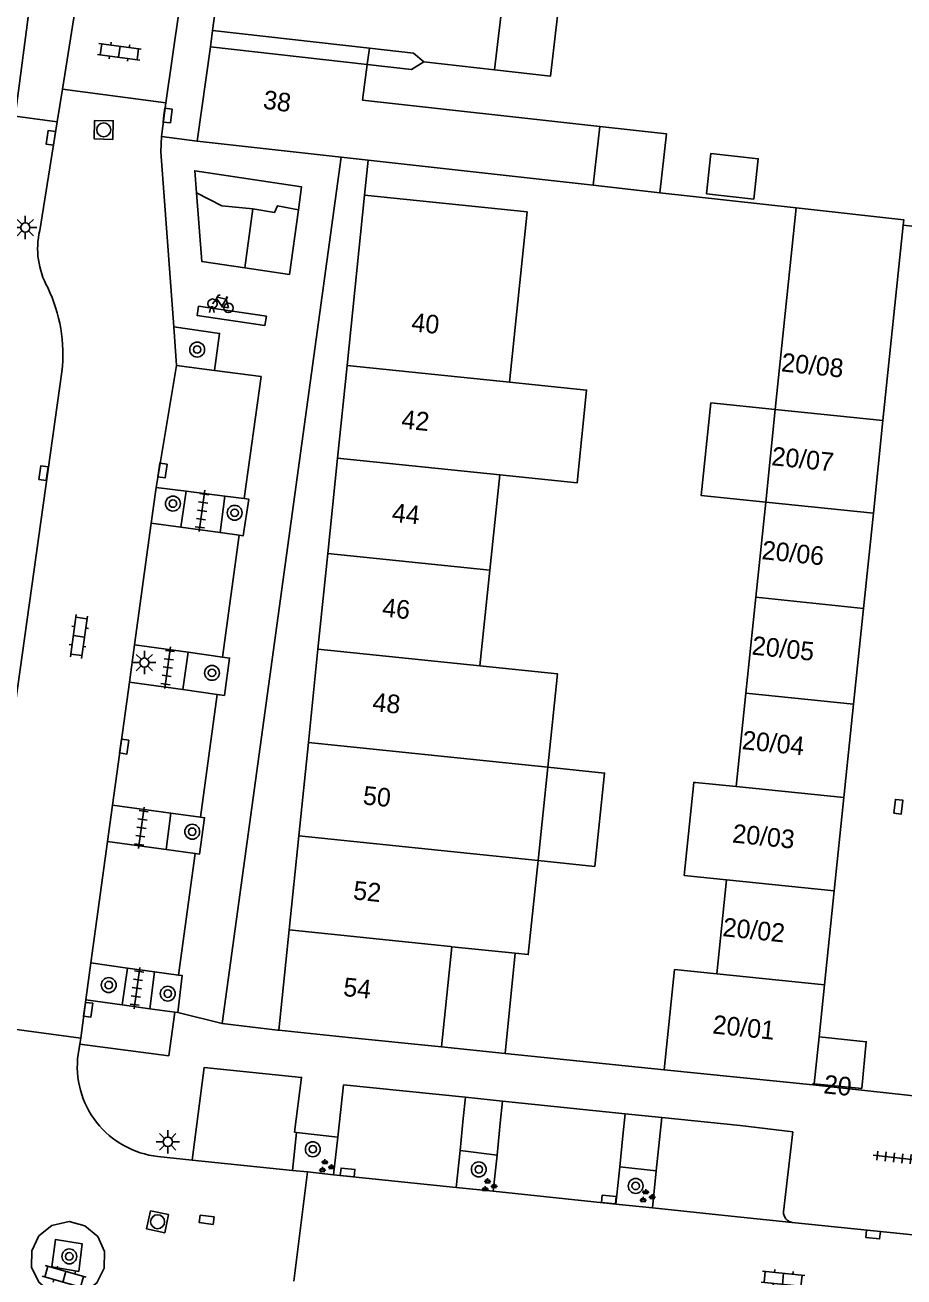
# Model space of a CAD drawing. Extents: x 132998 to 136004, y 396998 to 398512.
# Drawn here: x 133325.6 to 133372.9, y 397328.9 to 397396.2 of the extents above; entities that cross this region are included whole.
import ezdxf

# ---------------------------------------------------------------- set-up
doc = ezdxf.new("R2010")
doc.units = 0
for name, color, linetype in [('gg-afsc-erfafscheiding', 7, 'Continuous'), ('gg-afsc-muur', 7, 'Continuous'), ('gg-anno-huisnummerreeks BGT', 7, 'Continuous'), ('gg-bbg-bijgebouw', 7, 'Continuous'), ('gg-bbg-gedigitaliseerde bebouwing', 7, 'Continuous'), ('gg-bbg-gedigitaliseerde bebouwing onder overbouw', 7, 'Continuous'), ('gg-bbg-gedigitaliseerde bijgebouw', 7, 'Continuous'), ('gg-bbg-gedigitaliseerde overbouw', 7, 'Continuous'), ('gg-bbg-hoofdgebouw', 7, 'Continuous'), ('gg-bbg-luifel en loopbrug', 7, 'Continuous'), ('gg-bbg-pand overbouw', 7, 'Continuous'), ('gg-bbg-tussenscheiding', 7, 'Continuous'), ('gg-knt-verharding', 7, 'Continuous'), ('gg-knt-verharding nz', 7, 'Continuous'), ('gt-grn-groengrens', 7, 'Continuous'), ('gt-grn-weggrens', 7, 'Continuous'), ('gt-symb-boom', 7, 'Continuous'), ('gt-symb-fietsenrek', 7, 'Continuous'), ('gt-symb-groenvak', 7, 'Continuous'), ('gt-symb-klinker verharding', 7, 'Continuous'), ('gt-symb-kolk', 7, 'Continuous'), ('gt-symb-kolk center center', 7, 'Continuous'), ('gt-symb-lichtmast', 7, 'Continuous'), ('gt-symb-rioolschacht', 7, 'Continuous'), ('gt-symb-tegel verharding', 7, 'Continuous')]:
    doc.layers.add(name, color=color, linetype=linetype)

# ---------------------------------------------------------------- blocks, each defined once
blk = doc.blocks.new('gt0-KL1')
at = {"layer": 'gt-symb-klinker verharding'}
for p, q in [((-1.15, 0.3), (1.15, 0.3)), ((-1, -0.3), (-1, 0.3)), ((-0.5, 0.3), (-0.5, 0.45)), ((0, -0.3), (0, 0.3)), ((0.5, 0.3), (0.5, 0.45)), ((1, -0.3), (1, 0.3)), ((-1.15, -0.3), (1.15, -0.3)), ((-0.5, -0.45), (-0.5, -0.3)), ((0.5, -0.45), (0.5, -0.3))]:
    blk.add_line(p, q, dxfattribs=at)
blk = doc.blocks.new('gt0-KOLK')
at = {"layer": 'gt-symb-kolk'}
blk.add_lwpolyline([(0, 0), (0.375, 0), (0.375, 0.4), (-0.375, 0.4), (-0.375, 0), (0, 0)], dxfattribs=at)
blk = doc.blocks.new('gt0-KOLKCC')
at = {"layer": 'gt-symb-kolk center center'}
blk.add_lwpolyline([(-0.375, 0.2), (0.375, 0.2), (0.375, -0.2), (-0.375, -0.2)], close=True, dxfattribs=at)
blk = doc.blocks.new('gt0-TEG1')
at = {"layer": 'gt-symb-tegel verharding'}
for p, q in [((-1.125, 0), (1.125, 0)), ((-0.9, -0.25), (-0.9, 0.25)), ((-0.45, -0.25), (-0.45, 0.25)), ((0, -0.25), (0, 0.25)), ((0.45, -0.25), (0.45, 0.25)), ((0.9, -0.25), (0.9, 0.25))]:
    blk.add_line(p, q, dxfattribs=at)
blk = doc.blocks.new('gt0-BOOM')
at = {"layer": 'gt-symb-boom'}
for radius in [0.4, 0.2]:
    blk.add_circle((0, 0), radius, dxfattribs=at)
blk = doc.blocks.new('gt0-GRVAK')
at = {"layer": 'gt-symb-groenvak'}
for p, q in [((-0.11, 0.189), (-0.228, 0.24)), ((-0.182, 0.153), (0.088, 0.153)), ((-0.091, 0.211), (-0.156, 0.322)), ((-0.047, 0.214), (-0.047, 0.393)), ((-0.004, 0.211), (0.061, 0.322)), ((0.015, 0.189), (0.133, 0.24)), ((0.262, -0.052), (0.197, 0.059)), ((0.305, -0.049), (0.305, 0.13)), ((0.349, -0.052), (0.414, 0.059)), ((-0.245, -0.228), (-0.363, -0.177)), ((-0.318, -0.264), (-0.047, -0.264)), ((-0.226, -0.206), (-0.291, -0.095)), ((-0.183, -0.203), (-0.183, -0.024)), ((-0.139, -0.206), (-0.074, -0.095)), ((-0.12, -0.228), (-0.002, -0.177)), ((0.243, -0.074), (0.125, -0.023)), ((0.17, -0.11), (0.441, -0.11)), ((0.368, -0.074), (0.486, -0.023))]:
    blk.add_line(p, q, dxfattribs=at)
blk = doc.blocks.new('gt0-FREK')
at = {"layer": 'gt-symb-fietsenrek'}
for p, q in [((0.259, 0.762), (0.294, 0.823)), ((0.54, 0.335), (0.259, 0.762)), ((0.294, 0.823), (0.767, 0.714)), ((0.767, 0.714), (0.54, 0.335)), ((0.757, 0.841), (0.866, 0.816)), ((0.767, 0.714), (0.84, 0.822)), ((0.895, 0.252), (0.767, 0.714))]:
    blk.add_line(p, q, dxfattribs=at)
for points in [[(0.036, 0.476), (0.228, 0.708), (0.259, 0.762)], [(0.294, 0.823), (0.36, 0.937), (0.452, 0.935)], [(-0.124, 0), (-0.047, 0.312), (0.053, 0.312), (0.12, 0)], [(0.54, 0.335), (0.555, 0.305), (0.895, 0.252)]]:
    blk.add_lwpolyline(points, dxfattribs=at)
for centre in [(0.036, 0.476), (0.895, 0.252)]:
    blk.add_circle(centre, 0.252, dxfattribs=at)
blk = doc.blocks.new('gt0-LMAST')
at = {"layer": 'gt-symb-lichtmast'}
for p, q in [((-0.182, 0.173), (-0.447, 0.438)), ((-0.005, 0.246), (-0.005, 0.621)), ((0.172, 0.173), (0.437, 0.438)), ((-0.255, -0.004), (-0.63, -0.004)), ((-0.182, -0.181), (-0.447, -0.446)), ((-0.005, -0.254), (-0.005, -0.629)), ((0.437, -0.446), (0.172, -0.181)), ((0.245, -0.004), (0.62, -0.004))]:
    blk.add_line(p, q, dxfattribs=at)
blk.add_circle((-0.005, -0.004), 0.25, dxfattribs=at)
blk = doc.blocks.new('gt0-RS')
at = {"layer": 'gt-symb-rioolschacht'}
blk.add_lwpolyline([(-0.5, -0.5), (0.5, -0.5), (0.5, 0.5), (-0.5, 0.5)], close=True, dxfattribs=at)
blk.add_circle((0, 0), 0.375, dxfattribs=at)

msp = doc.modelspace()

# ---------------------------------------------------------------- linework, layer by layer
at = {"layer": 'gg-afsc-erfafscheiding'}
msp.add_line((133344.096, 397388.899), (133343.9, 397387.029), dxfattribs=at)
msp.add_lwpolyline([(133344.05, 397394.054), (133346.431, 397393.787), (133347.091, 397394.188)], dxfattribs=at)
at = {"layer": 'gg-afsc-muur'}
for p, q in [((133359.786, 397387.157), (133367.125, 397386.343)), ((133375.11, 397385.158), (133372.88, 397385.409)), ((133351.46, 397340.873), (133360.027, 397339.997))]:
    msp.add_line(p, q, dxfattribs=at)
at = {"layer": 'gg-bbg-bijgebouw'}
for p, q in [((133372.88, 397385.409), (133371.79, 397374.904)), ((133371.79, 397374.904), (133371.273, 397369.918)), ((133371.273, 397369.918), (133370.742, 397364.805)), ((133370.742, 397364.805), (133370.207, 397359.651)), ((133370.207, 397359.651), (133369.686, 397354.636)), ((133369.686, 397354.636), (133369.166, 397349.618)), ((133369.166, 397349.618), (133368.64, 397344.558)), ((133368.64, 397344.558), (133368.35, 397341.76)), ((133360.027, 397339.997), (133368.015, 397339.18))]:
    msp.add_line(p, q, dxfattribs=at)
for points in [[(133367.125, 397386.343), (133372.911, 397385.701), (133372.88, 397385.409)], [(133368.015, 397339.18), (133368.026, 397339.247), (133368.088, 397339.241)]]:
    msp.add_lwpolyline(points, dxfattribs=at)
at = {"layer": 'gg-bbg-gedigitaliseerde bebouwing'}
for p, q in [((133351.503, 397399.017), (133350.893, 397393.76)), ((133347.091, 397394.188), (133350.893, 397393.76)), ((133356.199, 397387.555), (133356.551, 397390.722)), ((133351.696, 397376.965), (133352.651, 397386.119)), ((133350.643, 397366.866), (133351.177, 397371.979)), ((133350.106, 397361.713), (133350.643, 397366.866)), ((133353.236, 397351.245), (133353.759, 397356.263)), ((133348.04, 397341.223), (133348.593, 397346.615)), ((133352.012, 397346.259), (133348.593, 397346.615))]:
    msp.add_line(p, q, dxfattribs=at)
for points in [[(133344.17, 397394.921), (133346.529, 397394.657), (133347.091, 397394.188)], [(133356.551, 397390.722), (133343.784, 397392.135), (133344.05, 397394.054)], [(133351.696, 397376.965), (133355.849, 397376.539), (133355.337, 397371.552), (133351.177, 397371.979)], [(133353.759, 397356.263), (133354.282, 397361.278), (133350.106, 397361.713)], [(133353.236, 397351.245), (133352.709, 397346.186), (133352.012, 397346.259)]]:
    msp.add_lwpolyline(points, dxfattribs=at)
at = {"layer": 'gg-bbg-gedigitaliseerde bebouwing onder overbouw'}
for p, q in [((133335.725, 397395.868), (133344.17, 397394.921)), ((133335.605, 397395.001), (133344.05, 397394.054))]:
    msp.add_line(p, q, dxfattribs=at)
at = {"layer": 'gg-bbg-gedigitaliseerde bijgebouw'}
for p, q in [((133367.125, 397386.343), (133365.999, 397375.498)), ((133365.999, 397375.498), (133365.482, 397370.512)), ((133365.482, 397370.512), (133364.951, 397365.399)), ((133364.951, 397365.399), (133364.416, 397360.245)), ((133364.416, 397360.245), (133363.895, 397355.23)), ((133363.895, 397355.23), (133361.707, 397355.434)), ((133362.86, 397345.151), (133363.38, 397350.211))]:
    msp.add_line(p, q, dxfattribs=at)
for points in [[(133362.292, 397387.098), (133362.533, 397389.268), (133365.083, 397388.985), (133364.842, 397386.815), (133362.292, 397387.098)], [(133361.707, 397355.434), (133361.611, 397355.444), (133361.098, 397350.445), (133363.38, 397350.211)], [(133360.027, 397339.997), (133360.58, 397345.385), (133362.86, 397345.151)]]:
    msp.add_lwpolyline(points, dxfattribs=at)
at = {"layer": 'gg-bbg-gedigitaliseerde overbouw'}
msp.add_line((133344.05, 397394.054), (133344.17, 397394.921), dxfattribs=at)
at = {"layer": 'gg-bbg-hoofdgebouw'}
for p, q in [((133326.646, 397402.903), (133325.098, 397391.279)), ((133336.404, 397400.769), (133335.725, 397395.868)), ((133335.605, 397395.001), (133334.9, 397389.92)), ((133334.9, 397389.92), (133342.65, 397389.059)), ((133342.65, 397389.059), (133344.096, 397388.899)), ((133344.096, 397388.899), (133356.199, 397387.555)), ((133342.96, 397377.86), (133343.9, 397387.029)), ((133343.9, 397387.029), (133352.651, 397386.119)), ((133342.449, 397372.875), (133342.96, 397377.86)), ((133341.925, 397367.761), (133342.449, 397372.875)), ((133341.396, 397362.607), (133341.925, 397367.761)), ((133340.882, 397357.591), (133341.396, 397362.607)), ((133340.367, 397352.572), (133340.882, 397357.591)), ((133339.849, 397347.512), (133340.367, 397352.572)), ((133339.296, 397342.122), (133339.849, 397347.512)), ((133343.037, 397341.737), (133339.296, 397342.122)), ((133348.04, 397341.223), (133343.037, 397341.737)), ((133368.088, 397339.241), (133370.658, 397338.996))]:
    msp.add_line(p, q, dxfattribs=at)
msp.add_lwpolyline([(133368.35, 397341.76), (133370.89, 397341.5), (133370.658, 397338.996)], dxfattribs=at)
at = {"layer": 'gg-bbg-luifel en loopbrug'}
for p, q in [((133356.199, 397387.555), (133359.786, 397387.157)), ((133352.012, 397346.259), (133351.46, 397340.873)), ((133348.04, 397341.223), (133351.46, 397340.873))]:
    msp.add_line(p, q, dxfattribs=at)
for points in [[(133351.503, 397399.017), (133354.513, 397398.668), (133353.904, 397393.421), (133350.893, 397393.76)], [(133356.551, 397390.722), (133360.138, 397390.325), (133359.786, 397387.157)], [(133365.999, 397375.498), (133362.531, 397375.854), (133362.014, 397370.868), (133365.482, 397370.512)], [(133353.236, 397351.245), (133356.289, 397350.93), (133356.812, 397355.948), (133353.759, 397356.263)]]:
    msp.add_lwpolyline(points, dxfattribs=at)
at = {"layer": 'gg-bbg-pand overbouw'}
msp.add_line((133335.725, 397395.868), (133335.605, 397395.001), dxfattribs=at)
at = {"layer": 'gg-bbg-tussenscheiding'}
for p, q in [((133342.96, 397377.86), (133351.696, 397376.965)), ((133371.79, 397374.904), (133365.999, 397375.498)), ((133342.449, 397372.875), (133351.177, 397371.979)), ((133371.273, 397369.918), (133365.482, 397370.512)), ((133341.925, 397367.761), (133350.643, 397366.866)), ((133370.742, 397364.805), (133364.951, 397365.399)), ((133341.396, 397362.607), (133350.106, 397361.713)), ((133364.416, 397360.245), (133370.207, 397359.651)), ((133340.882, 397357.591), (133349.583, 397356.698)), ((133349.583, 397356.698), (133353.759, 397356.263)), ((133363.895, 397355.23), (133369.686, 397354.636)), ((133340.367, 397352.572), (133349.06, 397351.68)), ((133349.06, 397351.68), (133353.236, 397351.245)), ((133369.166, 397349.618), (133363.38, 397350.211)), ((133339.849, 397347.512), (133348.532, 397346.621)), ((133348.532, 397346.621), (133348.593, 397346.615)), ((133362.86, 397345.151), (133368.64, 397344.558)), ((133368.088, 397339.241), (133368.35, 397341.76))]:
    msp.add_line(p, q, dxfattribs=at)
at = {"layer": 'gg-knt-verharding'}
for p, q in [((133328.445, 397397.703), (133327.647, 397392.723)), ((133333.214, 397391.984), (133333.921, 397396.979)), ((133327.364, 397390.965), (133327.647, 397392.723)), ((133333.214, 397391.984), (133327.647, 397392.723)), ((133332.977, 397390.182), (133333.214, 397391.984)), ((133326.425, 397385.127), (133327.364, 397390.965)), ((133342.65, 397389.059), (133336.25, 397342.49)), ((133333.788, 397377.87), (133333.634, 397379.943)), ((133327.62, 397377.531), (133322.696, 397342.49)), ((133333.788, 397377.87), (133335.838, 397377.598)), ((133335.838, 397377.598), (133338.338, 397377.266)), ((133337.432, 397370.705), (133338.338, 397377.266)), ((133332.693, 397371.31), (133332.425, 397369.393)), ((133332.693, 397371.31), (133334.31, 397371.104)), ((133334.026, 397369.172), (133334.31, 397371.104)), ((133334.31, 397371.104), (133336.39, 397370.838)), ((133336.39, 397370.838), (133336.137, 397368.88)), ((133336.39, 397370.838), (133337.432, 397370.705)), ((133334.026, 397369.172), (133332.425, 397369.393)), ((133336.137, 397368.88), (133334.026, 397369.172)), ((133337.161, 397368.739), (133336.137, 397368.88)), ((133336.256, 397362.189), (133337.161, 397368.739)), ((133331.25, 397360.834), (133331.526, 397362.842)), ((133331.526, 397362.842), (133334.409, 397362.444)), ((133334.409, 397362.444), (133334.128, 397360.437)), ((133334.409, 397362.444), (133336.256, 397362.189)), ((133334.128, 397360.437), (133331.25, 397360.834)), ((133335.979, 397360.181), (133334.128, 397360.437)), ((133335.068, 397353.579), (133335.979, 397360.181)), ((133330.073, 397352.268), (133330.343, 397354.231)), ((133330.343, 397354.231), (133333.483, 397353.798)), ((133333.483, 397353.798), (133333.228, 397351.833)), ((133333.483, 397353.798), (133335.068, 397353.579)), ((133333.228, 397351.833), (133330.073, 397352.268)), ((133334.797, 397351.616), (133333.228, 397351.833)), ((133333.895, 397345.086), (133334.797, 397351.616)), ((133328.903, 397343.749), (133329.176, 397345.738)), ((133329.176, 397345.738), (133331.153, 397345.465)), ((133330.858, 397343.479), (133331.153, 397345.465)), ((133331.153, 397345.465), (133332.608, 397345.264)), ((133332.608, 397345.264), (133332.355, 397343.273)), ((133332.608, 397345.264), (133333.895, 397345.086)), ((133330.858, 397343.479), (133328.903, 397343.749)), ((133332.355, 397343.273), (133330.858, 397343.479)), ((133333.695, 397343.088), (133332.355, 397343.273)), ((133333.86, 397343.069), (133333.695, 397343.088)), ((133322.696, 397342.49), (133328.63, 397341.694)), ((133336.25, 397342.49), (133339.22, 397342.13)), ((133339.22, 397342.13), (133339.296, 397342.122)), ((133328.587, 397341.372), (133328.493, 397340.821)), ((133328.587, 397341.372), (133328.63, 397341.694)), ((133342.775, 397339.189), (133342.459, 397336.373)), ((133349.331, 397338.516), (133342.775, 397339.189)), ((133349.214, 397337.381), (133349.331, 397338.516)), ((133351.327, 397338.311), (133349.331, 397338.516)), ((133351.327, 397338.311), (133351.205, 397337.126)), ((133357.922, 397337.635), (133351.327, 397338.311)), ((133349.037, 397335.654), (133349.214, 397337.381)), ((133351.205, 397337.126), (133351.028, 397335.396)), ((133357.8, 397336.449), (133357.922, 397337.635)), ((133357.922, 397337.635), (133359.89, 397337.433)), ((133359.89, 397337.433), (133359.768, 397336.247)), ((133364.116, 397336.999), (133359.89, 397337.433)), ((133340.245, 397336.622), (133340.034, 397334.584)), ((133340.245, 397336.622), (133342.459, 397336.373)), ((133342.459, 397336.373), (133342.232, 397334.352)), ((133357.628, 397334.772), (133357.8, 397336.449)), ((133348.833, 397333.667), (133349.037, 397335.654)), ((133349.037, 397335.654), (133351.028, 397335.396)), ((133359.768, 397336.247), (133359.596, 397334.57)), ((133334.634, 397335.144), (133332.786, 397335.335)), ((133340.034, 397334.584), (133334.634, 397335.144)), ((133351.028, 397335.396), (133350.829, 397333.46)), ((133340.83, 397334.502), (133340.034, 397334.584)), ((133340.105, 397328.636), (133340.83, 397334.502)), ((133342.232, 397334.352), (133340.83, 397334.502)), ((133357.423, 397332.775), (133357.628, 397334.772)), ((133357.628, 397334.772), (133359.596, 397334.57)), ((133359.596, 397334.57), (133359.391, 397332.571)), ((133350.829, 397333.46), (133348.833, 397333.667)), ((133359.391, 397332.571), (133357.423, 397332.775)), ((133374.924, 397330.958), (133366.902, 397331.791))]:
    msp.add_line(p, q, dxfattribs=at)
for points in [[(133333.634, 397379.943), (133332.933, 397389.346), (133332.977, 397390.182)], [(133334.86, 397387.151), (133334.77, 397388.336), (133340.511, 397387.468), (133340.34, 397386.24)], [(133337.455, 397383.117), (133335.139, 397383.461), (133334.86, 397387.151)], [(133340.34, 397386.24), (133339.855, 397382.76), (133337.455, 397383.117)], [(133333.634, 397379.943), (133336.102, 397379.592), (133335.838, 397377.598)], [(133337.432, 397370.705), (133337.675, 397370.668), (133337.373, 397368.706), (133337.161, 397368.739)], [(133336.256, 397362.189), (133336.644, 397362.135), (133336.364, 397360.127), (133335.979, 397360.181)], [(133335.068, 397353.579), (133335.294, 397353.547), (133335.017, 397351.585), (133334.797, 397351.616)], [(133333.895, 397345.086), (133334.09, 397345.064), (133333.86, 397343.069)], [(133328.587, 397341.372), (133333.368, 397340.752), (133333.695, 397343.088)], [(133366.44, 397332.35), (133366.938, 397336.653), (133364.116, 397336.999)], [(133325.99, 397329.375), (133325.995, 397330.265), (133326.385, 397331.066), (133327.083, 397331.62), (133328.006, 397331.83), (133328.861, 397331.599), (133329.546, 397331.03), (133329.917, 397330.22), (133329.901, 397329.33), (133329.502, 397328.534), (133328.798, 397327.988), (133327.928, 397327.801), (133327.062, 397328.008), (133326.37, 397328.57), (133325.99, 397329.375)], [(133327.076, 397329.397), (133328.523, 397329.157), (133328.716, 397330.629), (133327.269, 397330.869), (133327.076, 397329.397)]]:
    msp.add_lwpolyline(points, dxfattribs=at)
for centre, radius, start, end in [((133330.635, 397384.154), 4.321, 166.99087, 208.97621), ((133319.344, 397378.463), 8.328, 353.57492, 25.59576), ((133333.314, 397340.171), 4.865, 172.32219, 263.76682), ((133366.984, 397332.329), 0.545, 177.84034, 261.30548)]:
    msp.add_arc(centre, radius, start, end, dxfattribs=at)
at = {"layer": 'gg-knt-verharding nz'}
for p, q in [((133333.788, 397377.87), (133332.693, 397371.31)), ((133331.526, 397362.842), (133332.425, 397369.393)), ((133330.343, 397354.231), (133331.25, 397360.834)), ((133329.176, 397345.738), (133330.073, 397352.268)), ((133328.63, 397341.694), (133328.903, 397343.749)), ((133348.833, 397333.667), (133342.232, 397334.352)), ((133357.423, 397332.775), (133350.829, 397333.46)), ((133363.617, 397332.132), (133359.391, 397332.571)), ((133363.617, 397332.132), (133366.902, 397331.791))]:
    msp.add_line(p, q, dxfattribs=at)
for points in [[(133334.973, 397381.058), (133338.619, 397380.514), (133338.533, 397380.012), (133334.888, 397380.555), (133334.973, 397381.058)], [(133334.634, 397335.144), (133335.281, 397340.118), (133340.517, 397339.581), (133340.133, 397336.637), (133340.245, 397336.622)]]:
    msp.add_lwpolyline(points, dxfattribs=at)
at = {"layer": 'gt-grn-groengrens'}
msp.add_line((133337.891, 397386.292), (133337.455, 397383.117), dxfattribs=at)
for points in [[(133334.86, 397387.151), (133336.218, 397386.451), (133337.891, 397386.292)], [(133337.891, 397386.292), (133339.055, 397386.082), (133339.219, 397386.453), (133340.34, 397386.24)]]:
    msp.add_lwpolyline(points, dxfattribs=at)
at = {"layer": 'gt-grn-weggrens'}
for p, q in [((133325.098, 397391.279), (133327.364, 397390.965)), ((133334.9, 397389.92), (133332.977, 397390.182)), ((133336.25, 397342.49), (133333.86, 397343.069)), ((133374.1, 397338.52), (133368.015, 397339.18))]:
    msp.add_line(p, q, dxfattribs=at)

# ---------------------------------------------------------------- block references
at = {"layer": 'gt-symb-boom'}
for p in [(133334.897, 397378.721), (133333.592, 397370.44), (133336.913, 397369.945), (133335.693, 397361.336), (133334.631, 397352.795), (133330.139, 397344.549), (133333.315, 397344.09), (133341.118, 397335.723), (133350.047, 397334.638), (133358.487, 397333.751), (133328.017, 397329.962)]:
    msp.add_blockref('gt0-BOOM', p, dxfattribs=at)
at = {"layer": 'gt-symb-fietsenrek'}
msp.add_blockref('gt0-FREK', (133335.685, 397380.712), dxfattribs=at)
at = {"layer": 'gt-symb-groenvak'}
for p in [(133341.818, 397334.798), (133350.567, 397333.768), (133359.073, 397333.184)]:
    msp.add_blockref('gt0-GRVAK', p, dxfattribs=at)
at = {"layer": 'gt-symb-klinker verharding'}
for p, rotation in [((133330.711, 397394.735), -7.587069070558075), ((133328.532, 397363.298), 81.95093829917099), ((133327.745, 397328.868), -15.843082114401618), ((133366.417, 397328.753), -5.967037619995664)]:
    msp.add_blockref('gt0-KL1', p, dxfattribs=dict(at, rotation=rotation))
at = {"layer": 'gt-symb-kolk'}
for p, rotation in [((133333.106, 397391.326), -96.54909157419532), ((133327.221, 397390.074), 80.8486039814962), ((133326.835, 397372.05), 81.83749053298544), ((133332.829, 397372.244), -98.27589282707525), ((133330.771, 397357.401), -98.04906170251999), ((133328.837, 397343.25), -97.5870690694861), ((133342.968, 397334.276), -6.087008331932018), ((133357.022, 397332.817), -5.79610065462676), ((133371.282, 397331.337), 173.96999119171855)]:
    msp.add_blockref('gt0-KOLK', p, dxfattribs=dict(at, rotation=rotation))
at = {"layer": 'gt-symb-kolk center center'}
for p, rotation in [((133372.618, 397354.14), 84.08992967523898), ((133335.407, 397331.929), 172.9957407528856)]:
    msp.add_blockref('gt0-KOLKCC', p, dxfattribs=dict(at, rotation=rotation))
at = {"layer": 'gt-symb-lichtmast'}
for p in [(133325.655, 397385.284), (133332.061, 397361.892), (133333.32, 397336.126)]:
    msp.add_blockref('gt0-LMAST', p, dxfattribs=at)
at = {"layer": 'gt-symb-rioolschacht'}
for p, rotation in [((133329.869, 397390.534), 88.56790381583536), ((133332.768, 397331.825), -101.71452521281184)]:
    msp.add_blockref('gt0-RS', p, dxfattribs=dict(at, rotation=rotation))
at = {"layer": 'gt-symb-tegel verharding'}
for p, rotation in [((133335.161, 397370.052), -97.70065539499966), ((133333.315, 397361.62), -97.70065539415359), ((133331.899, 397353.003), -97.70065539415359), ((133331.653, 397344.387), -97.70065539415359), ((133372.385, 397335.28), 173.79902900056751)]:
    msp.add_blockref('gt0-TEG1', p, dxfattribs=dict(at, rotation=rotation))

# ---------------------------------------------------------------- texts
at = {"layer": 'gg-anno-huisnummerreeks BGT'}
for s, rotation, p in [('38', 352.1, (133338.399, 397391.686)), ('40', 354.1, (133346.389, 397379.708)), ('20/08', 354.1, (133366.285, 397377.553)), ('42', 354.1, (133345.854, 397374.488)), ('20/07', 354.1, (133365.762, 397372.507)), ('44', 354.1, (133345.34, 397369.469)), ('20/06', 354.1, (133365.238, 397367.458)), ('46', 354.1, (133344.817, 397364.372)), ('20/05', 354.1, (133364.705, 397362.324)), ('48', 354.1, (133344.296, 397359.287)), ('20/04', 354.1, (133364.177, 397357.24)), ('50', 354.1, (133343.781, 397354.269)), ('20/03', 354.1, (133363.656, 397352.222)), ('52', 354.1, (133343.258, 397349.163)), ('20/02', 354.1, (133363.133, 397347.185)), ('54', 354.1, (133342.725, 397343.969)), ('20/01', 354.1, (133362.59, 397341.951)), ('20', 354.2, (133368.569, 397338.733))]:
    msp.add_text(s, height=1, rotation=rotation, dxfattribs=at).set_placement(p)

doc.saveas('drawing.dxf')
